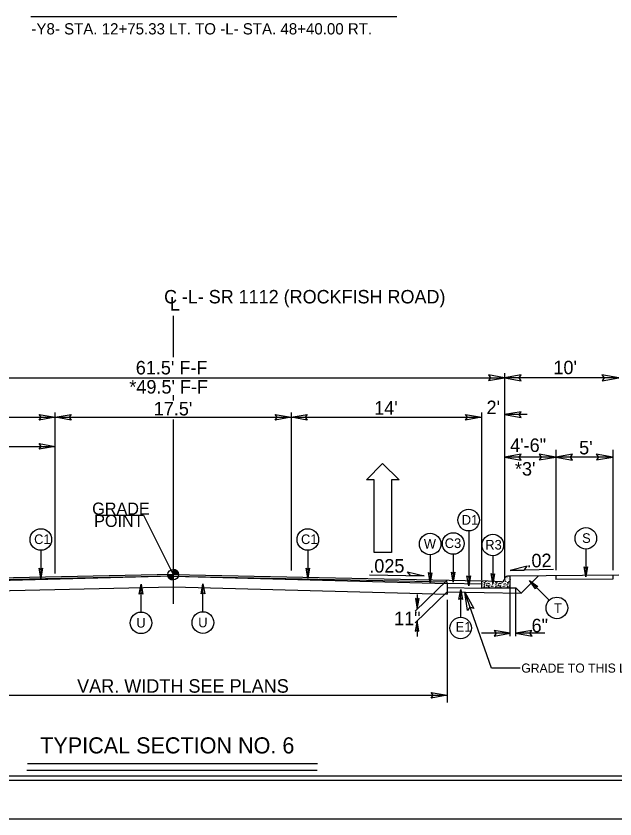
# Model space of a CAD drawing. Extents: x 958711 to 962106, y 831169 to 840840.
# Drawn here: x 959404.2 to 959750.2, y 837291.1 to 837755.1 of the extents above; entities that cross this region are included whole.
import ezdxf

# ---------------------------------------------------------------- set-up
doc = ezdxf.new("R2010")
doc.units = 0
for name, color, linetype in [('Default', 7, 'Continuous'), ('Old_Level_1', 7, 'Continuous'), ('Old_Level_11', 7, 'Continuous'), ('Old_Level_3', 7, 'Continuous'), ('Prop Dimension Text', 7, 'Continuous'), ('Prop Lane Arrow CELL', 7, 'Continuous'), ('Sheet Plot Border Inside CELL', 7, 'Continuous'), ('Sheet Plot Border Outside CELL', 7, 'Continuous'), ('Sheet Typical CELL', 7, 'Continuous'), ('Typical ID Circle CELL', 7, 'Continuous'), ('Typical Terminator CELL', 7, 'Continuous'), ('Typical Text Grade Point CELL', 7, 'Continuous'), ('Typical Text ID Circle CELL', 7, 'Continuous')]:
    doc.layers.add(name, color=color, linetype=linetype)

# ---------------------------------------------------------------- blocks, each defined once
blk = doc.blocks.new('Lane Arrow Through')
at = {"layer": 'Prop Lane Arrow CELL'}
for p, q in [((-3.15, 1.6), (-3.15, 3.1)), ((-3.15, 3.1), (0, 0)), ((-17.15, 1.6), (-3.15, 1.6)), ((-17.15, -1.7), (-17.15, 1.6)), ((0, 0), (-3.15, -3.2)), ((-3.15, -1.7), (-17.15, -1.7)), ((-3.15, -3.2), (-3.15, -1.7))]:
    blk.add_line(p, q, dxfattribs=at)

msp = doc.modelspace()

# ---------------------------------------------------------------- linework, layer by layer
at = {"layer": 'Default'}
for p, q in [((959494.95, 837581.79), (959494.95, 837558.01)), ((959494.95, 837536.08), (959494.95, 837532.82)), ((959494.95, 837521.85), (959494.95, 837415.38))]:
    msp.add_line(p, q, dxfattribs=at)
at = {"layer": 'Old_Level_1'}
for p, q in [((959412.73, 837754.81), (959624.14, 837754.81)), ((959686.38, 837548.76), (959686.38, 837429.88)), ((959213.41, 837546.02), (959686.38, 837546.02)), ((959752.42, 837546.02), (959686.38, 837546.02)), ((959426.79, 837432.88), (959426.79, 837525.96)), ((959563.11, 837525.96), (959563.11, 837434.64)), ((959673.17, 837525.96), (959673.17, 837430.17)), ((959673.17, 837525.14), (959673.17, 837429.17)), ((959673.17, 837525.14), (959673.17, 837429.67)), ((959699.44, 837524.78), (959686.38, 837524.78)), ((959226.62, 837523.23), (959426.79, 837523.23)), ((959426.79, 837523.23), (959563.12, 837523.23)), ((959563.12, 837523.23), (959673.17, 837523.23)), ((959333.31, 837506.42), (959426.79, 837506.42)), ((959716.09, 837504.37), (959716.09, 837434.8)), ((959749.11, 837504.37), (959749.11, 837434.8)), ((959716.09, 837500.2), (959686.38, 837500.2)), ((959749.11, 837500.2), (959716.09, 837500.2)), ((959494.95, 837432.26), (959226.62, 837426.84)), ((959491.89, 837432.26), (959494.95, 837432.26)), ((959494.95, 837432.26), (959494.95, 837435.33)), ((959494.95, 837432.26), (959673.17, 837428.66)), ((959498.01, 837432.26), (959494.95, 837432.26)), ((959494.95, 837429.22), (959494.95, 837432.26)), ((959494.95, 837432.26), (959494.95, 837429.22)), ((959608.47, 837432.2), (959640.07, 837431.57)), ((959752.42, 837431.94), (959689.45, 837431.31)), ((959714.81, 837435.18), (959689.7, 837434.67)), ((959716.09, 837431.58), (959716.09, 837429.4)), ((959749.11, 837431.91), (959749.11, 837429.73)), ((959494.95, 837431.4), (959332.23, 837426.97)), ((959494.94, 837431.4), (959332.23, 837428.11)), ((959494.97, 837431.4), (959653.23, 837428.2)), ((959653.23, 837429.06), (959634.76, 837411.13)), ((959653.23, 837427.09), (959653.23, 837428.2)), ((959653.23, 837427.34), (959673.17, 837426.93)), ((959653.23, 837427.09), (959653.23, 837420.9)), ((959696.11, 837421.55), (959706.04, 837431.48)), ((959749.11, 837429.73), (959716.09, 837429.4)), ((959653.23, 837422.41), (959634.76, 837404.49)), ((959653.23, 837424.91), (959673.17, 837424.51)), ((959653.23, 837422.41), (959696.11, 837421.55)), ((959689.74, 837424.68), (959693.04, 837424.61)), ((959689.74, 837396.78), (959689.74, 837424.68)), ((959693.04, 837424.61), (959696.11, 837421.55)), ((959693.04, 837396.78), (959693.04, 837424.61)), ((959636, 837420.85), (959636, 837412.33)), ((959653.23, 837417.66), (959653.23, 837358.41)), ((959678.86, 837378.22), (959663.41, 837422.21)), ((959635.93, 837405.66), (959635.93, 837396.44)), ((959689.74, 837398.37), (959673.14, 837398.37)), ((959709.64, 837398.37), (959693.04, 837398.37)), ((959695.47, 837378.22), (959678.86, 837378.22)), ((959332.23, 837362.52), (959653.23, 837362.52)), ((959578.45, 837322.88), (959410.76, 837322.88)), ((959578.17, 837319.08), (959410.48, 837319.08))]:
    msp.add_line(p, q, dxfattribs=at)
for points in [[(959491.91, 837432.26), (959491.91, 837431.94)], [(959491.98, 837432.26), (959491.98, 837431.58)], [(959492.04, 837432.26), (959492.04, 837431.36)], [(959492.1, 837432.26), (959492.1, 837431.18)], [(959492.17, 837432.26), (959492.17, 837431.03)], [(959492.23, 837432.26), (959492.23, 837430.9)], [(959492.28, 837432.26), (959492.28, 837430.79)], [(959492.34, 837432.26), (959492.34, 837430.68)], [(959492.41, 837432.26), (959492.41, 837430.59)], [(959492.47, 837432.26), (959492.47, 837430.5)], [(959492.53, 837432.26), (959492.53, 837430.41)], [(959492.59, 837432.26), (959492.59, 837430.34)], [(959492.65, 837432.26), (959492.65, 837430.27)], [(959492.7, 837432.26), (959492.7, 837430.2)], [(959492.77, 837432.26), (959492.77, 837430.13)], [(959492.83, 837432.26), (959492.83, 837430.08)], [(959492.89, 837432.26), (959492.89, 837430.02)], [(959492.96, 837432.26), (959492.96, 837429.96)], [(959493.02, 837432.26), (959493.02, 837429.92)], [(959493.08, 837432.26), (959493.08, 837429.86)], [(959493.14, 837432.26), (959493.14, 837429.82)], [(959493.2, 837432.26), (959493.2, 837429.77)], [(959493.26, 837432.26), (959493.26, 837429.73)], [(959493.32, 837432.26), (959493.32, 837429.68)], [(959493.39, 837432.26), (959493.39, 837429.64)], [(959493.45, 837432.26), (959493.45, 837429.6)], [(959493.51, 837432.26), (959493.51, 837429.57)], [(959493.56, 837432.26), (959493.56, 837429.56)], [(959493.62, 837432.26), (959493.62, 837429.52)], [(959493.69, 837432.26), (959493.69, 837429.48)], [(959493.75, 837432.26), (959493.75, 837429.47)], [(959493.81, 837432.26), (959493.81, 837429.43)], [(959493.87, 837432.26), (959493.87, 837429.41)], [(959493.94, 837432.26), (959493.94, 837429.39)], [(959493.99, 837432.26), (959493.99, 837429.37)], [(959494.06, 837432.26), (959494.06, 837429.35)], [(959494.12, 837432.26), (959494.12, 837429.33)], [(959494.18, 837432.26), (959494.18, 837429.32)], [(959494.24, 837432.26), (959494.24, 837429.31)], [(959494.3, 837432.26), (959494.3, 837429.29)], [(959494.37, 837432.26), (959494.37, 837429.27)], [(959494.42, 837432.26), (959494.42, 837429.27)], [(959494.48, 837432.26), (959494.48, 837429.26)], [(959494.54, 837432.26), (959494.54, 837429.23)], [(959494.61, 837432.26), (959494.61, 837429.23)], [(959494.67, 837432.26), (959494.67, 837429.23)], [(959494.73, 837432.26), (959494.73, 837429.22)], [(959494.79, 837432.26), (959494.79, 837429.22)], [(959494.85, 837432.26), (959494.85, 837429.22)], [(959494.91, 837432.26), (959494.91, 837429.22), (959494.91, 837429.22)], [(959494.99, 837435.33), (959494.99, 837435.33), (959494.99, 837432.26)], [(959495.04, 837435.33), (959495.04, 837432.26)], [(959495.1, 837435.32), (959495.1, 837432.26)], [(959495.17, 837435.32), (959495.17, 837432.26)], [(959495.23, 837435.32), (959495.23, 837432.26)], [(959495.29, 837435.32), (959495.29, 837432.26)], [(959495.36, 837435.3), (959495.36, 837432.26)], [(959495.42, 837435.3), (959495.42, 837432.26)], [(959495.47, 837435.28), (959495.47, 837432.26)], [(959495.53, 837435.28), (959495.53, 837432.26)], [(959495.6, 837435.26), (959495.6, 837432.26)], [(959495.66, 837435.25), (959495.66, 837432.26)], [(959495.72, 837435.23), (959495.72, 837432.26)], [(959495.78, 837435.21), (959495.78, 837432.26)], [(959495.85, 837435.19), (959495.85, 837432.26)], [(959495.9, 837435.17), (959495.9, 837432.26)], [(959495.97, 837435.16), (959495.96, 837432.26)], [(959496.02, 837435.13), (959496.02, 837432.26)], [(959496.08, 837435.12), (959496.08, 837432.26)], [(959496.15, 837435.09), (959496.15, 837432.26)], [(959496.21, 837435.07), (959496.21, 837432.26)], [(959496.27, 837435.03), (959496.27, 837432.26)], [(959496.33, 837435), (959496.33, 837432.26)], [(959496.39, 837434.98), (959496.39, 837432.26)], [(959496.45, 837434.94), (959496.45, 837432.26)], [(959496.52, 837434.91), (959496.52, 837432.26)], [(959496.58, 837434.87), (959496.58, 837432.26)], [(959496.64, 837434.82), (959496.64, 837432.26)], [(959496.7, 837434.78), (959496.7, 837432.26)], [(959496.75, 837434.75), (959496.75, 837432.26)], [(959496.82, 837434.69), (959496.82, 837432.26)], [(959496.88, 837434.65), (959496.88, 837432.26)], [(959496.94, 837434.6), (959496.94, 837432.26)], [(959497, 837434.54), (959497, 837432.26)], [(959497.06, 837434.48), (959497.06, 837432.26)], [(959497.13, 837434.42), (959497.13, 837432.26)], [(959497.19, 837434.36), (959497.19, 837432.26)], [(959497.25, 837434.3), (959497.25, 837432.26)], [(959497.31, 837434.23), (959497.31, 837432.26)], [(959497.37, 837434.14), (959497.37, 837432.26)], [(959497.44, 837434.06), (959497.44, 837432.26)], [(959497.5, 837433.98), (959497.5, 837432.26)], [(959497.56, 837433.89), (959497.56, 837432.26)], [(959497.61, 837433.78), (959497.61, 837432.26)], [(959497.67, 837433.68), (959497.67, 837432.26)], [(959497.73, 837433.53), (959497.73, 837432.26)], [(959497.8, 837433.39), (959497.8, 837432.26)], [(959497.86, 837433.23), (959497.86, 837432.26)], [(959497.92, 837433.01), (959497.92, 837432.26)], [(959497.98, 837432.71), (959497.98, 837432.26)], [(959494.95, 837431.4), (959653.23, 837427.09)], [(959332.23, 837421.51), (959494.95, 837425.21)], [(959494.95, 837425.21), (959653.23, 837420.9)]]:
    msp.add_lwpolyline(points, dxfattribs=at)
msp.add_circle((959494.96, 837432.27), 3.06, dxfattribs=at)
for start, end in [(179.9905, 269.9905), (359.9905, 89.9905)]:
    msp.add_arc((959494.96, 837432.27), 3.06, start, end, dxfattribs=at)
at = {"layer": 'Old_Level_11'}
for p, q in [((959699.43, 837437.09), (959689.7, 837434.67)), ((959697.7, 837434.83), (959699.43, 837437.09)), ((959632.07, 837431.73), (959630.34, 837433.98)), ((959630.34, 837433.98), (959640.07, 837431.57)), ((959640.07, 837431.57), (959632.07, 837431.73)), ((959689.7, 837434.67), (959697.7, 837434.83))]:
    msp.add_line(p, q, dxfattribs=at)
for points in [[(959695.98, 837547.68), (959686.38, 837546.02), (959696.05, 837544.31), (959694.82, 837546.02)], [(959742.81, 837544.37), (959752.42, 837546.02), (959742.76, 837547.73), (959743.98, 837546.02)], [(959695.98, 837526.44), (959686.38, 837524.78), (959696.05, 837523.07), (959694.82, 837524.78)], [(959695.98, 837501.86), (959686.38, 837500.2), (959696.05, 837498.49), (959694.82, 837500.2)], [(959706.49, 837498.55), (959716.09, 837500.2), (959706.43, 837501.91), (959707.66, 837500.2)], [(959725.7, 837501.86), (959716.09, 837500.2), (959725.76, 837498.49), (959724.53, 837500.2)], [(959739.51, 837498.55), (959749.11, 837500.2), (959739.45, 837501.91), (959740.68, 837500.2)], [(959665.11, 837411.61), (959663.41, 837422.21), (959668.62, 837412.75), (959666.42, 837413.43)]]:
    msp.add_lwpolyline(points, close=True, dxfattribs=at)
at = {"layer": 'Old_Level_3'}
for p, q in [((959684.71, 837428.09), (959673.17, 837428.66)), ((959673.17, 837428.66), (959673.17, 837424.68)), ((959674.43, 837427.73), (959675.01, 837427.76)), ((959675.01, 837427.18), (959674.43, 837427.73)), ((959675.01, 837427.76), (959675.01, 837427.18)), ((959676.69, 837427.13), (959677.52, 837427.36)), ((959677.43, 837426.87), (959676.69, 837427.13)), ((959677.52, 837427.36), (959677.43, 837426.87)), ((959681.15, 837427.73), (959681.74, 837427.76)), ((959681.74, 837427.18), (959681.15, 837427.73)), ((959681.74, 837427.76), (959681.74, 837427.18)), ((959683.42, 837427.13), (959684.25, 837427.36)), ((959684.16, 837426.87), (959683.42, 837427.13)), ((959684.25, 837427.36), (959684.16, 837426.87)), ((959684.71, 837428.09), (959684.71, 837428.09)), ((959686.41, 837429.12), (959686.26, 837429.15)), ((959686.29, 837429.27), (959686.41, 837429.12)), ((959687.88, 837427.73), (959688.47, 837427.76)), ((959688.47, 837427.18), (959687.88, 837427.73)), ((959689.45, 837431.31), (959688.08, 837431.31)), ((959688.47, 837427.76), (959688.47, 837427.18)), ((959689.74, 837427.99), (959689.74, 837431.03)), ((959689.74, 837424.68), (959689.74, 837427.99)), ((959673.17, 837424.68), (959689.74, 837424.68)), ((959674.64, 837425.71), (959674.46, 837425.1)), ((959674.46, 837425.1), (959675.1, 837425.06)), ((959675.1, 837425.06), (959674.64, 837425.71)), ((959677.37, 837425.4), (959676.81, 837425)), ((959676.81, 837425), (959677.71, 837424.79)), ((959677.71, 837424.79), (959677.37, 837425.4)), ((959681.36, 837425.71), (959681.19, 837425.1)), ((959681.19, 837425.1), (959681.82, 837425.06)), ((959681.82, 837425.06), (959681.36, 837425.71)), ((959684.1, 837425.4), (959683.54, 837425)), ((959683.54, 837425), (959684.44, 837424.79)), ((959684.44, 837424.79), (959684.1, 837425.4)), ((959688.09, 837425.71), (959687.92, 837425.1)), ((959687.92, 837425.1), (959688.56, 837425.06)), ((959688.56, 837425.06), (959688.09, 837425.71))]:
    msp.add_line(p, q, dxfattribs=at)
for centre in [(959673.38, 837427.27), (959673.65, 837428.38), (959675.59, 837428.19), (959676.14, 837427), (959676.84, 837427.58), (959678.29, 837427.73), (959679.37, 837427.33), (959680.11, 837427.27), (959682.87, 837427), (959683.57, 837427.58), (959685.02, 837427.73), (959686, 837428.35), (959686.09, 837427.33), (959686.77, 837429.18), (959686.8, 837430.47), (959686.83, 837427.27), (959687.11, 837428.38), (959687.76, 837429.67), (959687.91, 837430.59), (959688.77, 837430.23), (959688.93, 837429.49), (959689.05, 837428.19), (959689.59, 837427), (959689.69, 837429.58), (959673.71, 837425.8), (959673.87, 837426.35), (959674.67, 837426.69), (959674.92, 837426.14), (959675.44, 837426.6), (959675.59, 837425.06), (959676.02, 837425.93), (959676.11, 837424.82), (959676.32, 837426.11), (959676.41, 837425.59), (959677.37, 837426.11), (959678.01, 837426.38), (959678.97, 837425.49), (959679.4, 837426.53), (959679.49, 837426.26), (959679.64, 837425.34), (959680.44, 837425.8), (959680.6, 837426.35), (959681.4, 837426.69), (959681.64, 837426.14), (959682.17, 837426.6), (959682.32, 837425.06), (959682.75, 837425.93), (959682.83, 837424.82), (959683.05, 837426.11), (959683.14, 837425.59), (959684.1, 837426.11), (959684.74, 837426.38), (959685.69, 837425.49), (959686.13, 837426.53), (959686.22, 837426.26), (959686.37, 837425.34), (959687.17, 837425.8), (959687.33, 837426.35), (959688.13, 837426.69), (959688.37, 837426.14), (959688.89, 837426.6), (959689.05, 837425.06), (959689.48, 837425.93), (959689.56, 837424.82)]:
    msp.add_circle(centre, 0.0432, dxfattribs=at)
for centre, radius, start, end in [((959679.27, 837428.35), 0.0432, 164.1199, 10.1626), ((959682.32, 837428.19), 0.0432, 162.062, 12.2205), ((959684.79, 837429.72), 1.64, 267.1376, 358.9266), ((959688.08, 837429.66), 1.66, 90, 178.9266), ((959689.45, 837431.03), 0.287, 0, 90), ((959689.56, 837431.24), 0.0432, 169.6531, 280.3469), ((959689.78, 837426.11), 0.0432, 150.4173, 209.5827)]:
    msp.add_arc(centre, radius, start, end, dxfattribs=at)
at = {"layer": 'Sheet Plot Border Inside CELL'}
msp.add_lwpolyline([(960390.3, 838368.62), (958723.8, 838368.62), (958723.8, 837313.52), (960390.3, 837313.52)], close=True, dxfattribs=at)
at = {"layer": 'Sheet Plot Border Outside CELL'}
msp.add_lwpolyline([(960394.8, 838391.07), (958710.8, 838391.07), (958710.8, 837291.07), (960394.8, 837291.07)], close=True, dxfattribs=at)
at = {"layer": 'Sheet Typical CELL'}
msp.add_lwpolyline([(960377.8, 838366.07), (958877.8, 838366.07), (958877.8, 837316.07), (960377.8, 837316.07)], close=True, dxfattribs=at)
at = {"layer": 'Typical ID Circle CELL'}
for p, q in [((959665.73, 837457.56), (959665.73, 837425.76)), ((959418.51, 837446.35), (959418.51, 837430.26)), ((959572.75, 837446.35), (959572.75, 837430.26)), ((959733.45, 837447.02), (959733.45, 837430.93)), ((959643.44, 837443.72), (959643.44, 837427.63)), ((959656.79, 837444.04), (959656.79, 837427.95)), ((959679.69, 837443.15), (959679.69, 837427.06)), ((959712.3, 837417.44), (959700.92, 837428.82)), ((959476.39, 837410.63), (959476.39, 837426.72)), ((959512.13, 837410.79), (959512.13, 837426.88)), ((959661.1, 837407.64), (959661.1, 837423.73))]:
    msp.add_line(p, q, dxfattribs=at)
for centre in [(959665.73, 837463.78), (959733.45, 837453.24), (959418.51, 837452.57), (959572.75, 837452.57), (959643.44, 837449.94), (959656.79, 837450.26), (959679.69, 837449.37), (959716.7, 837413.04), (959476.39, 837404.4), (959512.13, 837404.57), (959661.1, 837401.42)]:
    msp.add_circle(centre, 6.23, dxfattribs=at)
at = {"layer": 'Typical Terminator CELL'}
for points in [[(959677.15, 837544.43), (959686.38, 837546.02), (959677.1, 837547.66), (959678.28, 837546.02)], [(959417.57, 837524.82), (959426.79, 837523.23), (959417.52, 837521.59), (959418.7, 837523.23)], [(959436.01, 837521.64), (959426.79, 837523.23), (959436.06, 837524.87), (959434.89, 837523.23)], [(959553.89, 837524.82), (959563.12, 837523.23), (959553.84, 837521.59), (959555.02, 837523.23)], [(959572.34, 837521.64), (959563.12, 837523.23), (959572.39, 837524.87), (959571.21, 837523.23)], [(959663.95, 837524.82), (959673.17, 837523.23), (959663.9, 837521.59), (959665.07, 837523.23)], [(959417.57, 837508.01), (959426.79, 837506.42), (959417.52, 837504.79), (959418.7, 837506.42)], [(959734.44, 837436.7), (959733.45, 837430.93), (959732.42, 837436.73), (959733.45, 837435.99)], [(959419.51, 837436.02), (959418.51, 837430.26), (959417.49, 837436.05), (959418.51, 837435.32)], [(959573.74, 837436.02), (959572.75, 837430.26), (959571.72, 837436.05), (959572.75, 837435.32)], [(959644.43, 837433.39), (959643.44, 837427.63), (959642.41, 837433.43), (959643.44, 837432.69)], [(959657.78, 837433.71), (959656.79, 837427.95), (959655.77, 837433.75), (959656.79, 837433.01)], [(959680.68, 837432.82), (959679.69, 837427.06), (959678.67, 837432.85), (959679.69, 837432.12)], [(959666.72, 837431.52), (959665.73, 837425.76), (959664.7, 837431.55), (959665.73, 837430.82)], [(959704.3, 837424.04), (959700.92, 837428.82), (959705.75, 837425.44), (959704.5, 837425.24)], [(959475.4, 837420.95), (959476.39, 837426.72), (959477.41, 837420.92), (959476.39, 837421.66)], [(959511.14, 837421.12), (959512.13, 837426.88), (959513.16, 837421.09), (959512.13, 837421.82)], [(959660.1, 837417.96), (959661.1, 837423.73), (959662.12, 837417.93), (959661.1, 837418.67)], [(959634.95, 837418.4), (959636, 837412.33), (959637.07, 837418.44), (959636, 837417.66)], [(959636.98, 837399.6), (959635.93, 837405.66), (959634.85, 837399.56), (959635.93, 837400.34)], [(959680.52, 837396.78), (959689.74, 837398.37), (959680.47, 837400.01), (959681.65, 837398.37)], [(959702.27, 837399.96), (959693.04, 837398.37), (959702.32, 837396.73), (959701.14, 837398.37)], [(959644.01, 837364.11), (959653.23, 837362.52), (959643.96, 837360.88), (959645.14, 837362.52)]]:
    msp.add_lwpolyline(points, close=True, dxfattribs=at)
at = {"layer": 'Typical Text Grade Point CELL'}
for p, q in [((959452.51, 837466.65), (959477.84, 837466.65)), ((959477.84, 837466.65), (959494.95, 837432.26))]:
    msp.add_line(p, q, dxfattribs=at)

# ---------------------------------------------------------------- block references
at = {"layer": 'Old_Level_1', "xscale": 3, "yscale": 3, "rotation": 90}
msp.add_blockref('Lane Arrow Through', (959616, 837496.48), dxfattribs=at)

# ---------------------------------------------------------------- texts
at = {"layer": 'Old_Level_1'}
for s, height, p in [('-Y8- STA. 12+75.33 LT. TO -L- STA. 48+40.00 RT.', 6.5088, (959413.04, 837744.47)), ('GRADE TO THIS LINE', 5.2473, (959696.15, 837375.63)), ('TYPICAL SECTION NO. 6', 9.3239, (959418.12, 837328.92))]:
    msp.add_text(s, height=height, dxfattribs=at).set_placement(p)
at = {"layer": 'Old_Level_11'}
for s, height, p in [('GRADE', 7, (959448.15, 837466.91)), ('POINT', 7, (959449.29, 837459.84)), ('11"', 7.801, (959622.62, 837403.04))]:
    msp.add_text(s, height=height, dxfattribs=at).set_placement(p)
at = {"layer": 'Old_Level_3'}
for s, p in [("10'", (959714.68, 837548.1)), ("2'", (959676.04, 837525.03)), ('4\'-6"', (959689.68, 837503.17)), ("5'", (959729.55, 837501.77)), ("*3'", (959692.47, 837489.52))]:
    msp.add_text(s, height=7.801, dxfattribs=at).set_placement(p)
at = {"layer": 'Prop Dimension Text'}
for s, height, rotation, p in [('C', 7.77, 0, (959489.71, 837589.01)), ('-L- SR 1112 (ROCKFISH ROAD)', 7.7675, 0, (959499.92, 837589.02)), ('L', 7.77, 0, (959493.11, 837584.92)), ("61.5' F-F", 7.801, 0, (959473.34, 837547.98)), ("*49.5' F-F", 7.801, 0, (959469.62, 837536.91)), ("17.5'", 7.801, 0, (959483.73, 837524.27)), ("14'", 7.801, 0, (959611.12, 837524.73)), ('.025', 7.801, 360, (959608.28, 837433.44)), ('.02', 7.801, 1.1839, (959699.18, 837436.37)), ('6"', 7.801, 0, (959702.07, 837398.97)), ('VAR. WIDTH SEE PLANS', 7.8009, 0, (959439.45, 837364.02))]:
    msp.add_text(s, height=height, rotation=rotation, dxfattribs=at).set_placement(p)
at = {"layer": 'Typical Text ID Circle CELL'}
for s, height, p in [('D1', 5.572, (959661.73, 837461.15)), ('C1', 5.572, (959414.6, 837449.94)), ('C1', 5.572, (959568.83, 837449.94)), ('S', 5.57, (959731.28, 837450.61)), ('W', 5.57, (959639.82, 837447.31)), ('C3', 5.572, (959651.9, 837447.63)), ('R3', 5.572, (959675.31, 837446.74)), ('T', 5.57, (959714.99, 837410.06)), ('U', 5.57, (959473.69, 837401.66)), ('U', 5.57, (959509.43, 837401.83)), ('E1', 5.572, (959658.21, 837399.28))]:
    msp.add_text(s, height=height, dxfattribs=at).set_placement(p)

doc.saveas('drawing.dxf')
